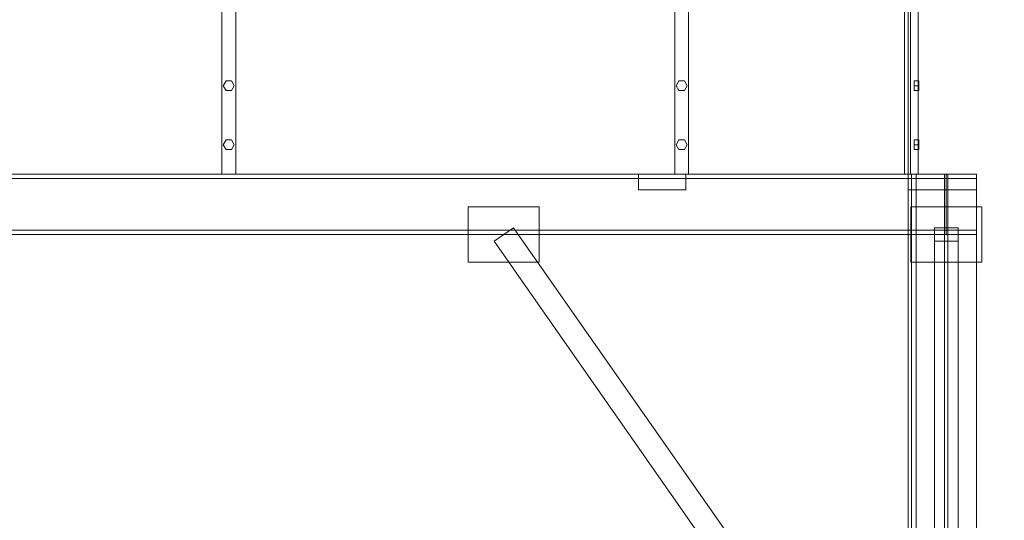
# Model space of a CAD drawing. Header units: millimetres. Extents: x -2233 to 61924, y -68080 to 6847.
# Tile 666 of 1022: x 2543 to 5043, y 2421 to 3693. Entities that reach past the tile are written whole.
import ezdxf

# ---------------------------------------------------------------- set-up
doc = ezdxf.new("R2010")
doc.units = ezdxf.units.MM
doc.layers.add('COTAS_P', color=1, linetype='Continuous', lineweight=0)
doc.layers.add('lateral_tolva', color=7, linetype='Continuous', lineweight=0)
doc.dimstyles.new('R19_100', dxfattribs={"dimtxt": 250, "dimasz": 150, "dimexe": 150, "dimexo": 80, "dimgap": 100, "dimtad": 1, "dimtih": 1, "dimtoh": 1, "dimdsep": 46, "dimcen": 0.09, "dimadec": 0, "dimazin": 0, "dimtfac": 1, "dimtdec": 4, "dimtofl": 0, "dimtmove": 0, "dimatfit": 3, "dimfxl": 1, "dimtolj": 1, "dimtzin": 0, "dimarcsym": 0})

# ---------------------------------------------------------------- blocks, each defined once
blk = doc.blocks.new('DIM_R27_1')
at = {"layer": 'COTAS_P'}
for p, q in [((807.3, 1106.7), (9950.7, 3666.7)), ((9950.7, 3666.7), (9794.1, 3669.6)), ((9950.7, 3666.7), (9818.4, 3582.9)), ((10193.4, 2800), (9950.7, 3666.7)), ((807.3, 1106.7), (939.7, 1190.4)), ((1050, 240), (807.3, 1106.7)), ((807.3, 1106.7), (963.9, 1103.8))]:
    blk.add_line(p, q, dxfattribs=at)
blk.add_text('9495 P', height=250, rotation=15.6414, dxfattribs=at).set_placement((5352.1, 2483))

msp = doc.modelspace()

# ---------------------------------------------------------------- linework, layer by layer
at = {"layer": 'lateral_tolva'}
for p, q in [((4799.2, 4300), (4799.2, 3300)), ((4805.2, 3300), (4805.2, 4300)), ((3056.7, 4270), (3056.7, 3300)), ((3091.7, 3300), (3091.7, 4270)), ((4206.7, 4270), (4206.7, 3300)), ((4241.7, 3300), (4241.7, 4270)), ((4789.7, 4270), (4789.7, 3300)), ((4824.7, 3300), (4824.7, 4270)), ((3067.2, 3537.124), (3060.2, 3525)), ((3060.2, 3525), (3067.2, 3512.876)), ((3081.2, 3537.124), (3067.2, 3537.124)), ((3088.2, 3525), (3081.2, 3537.124)), ((3081.2, 3512.876), (3088.2, 3525)), ((4217.2, 3537.124), (4210.2, 3525)), ((4210.2, 3525), (4217.2, 3512.876)), ((4231.2, 3537.124), (4217.2, 3537.124)), ((4238.2, 3525), (4231.2, 3537.124)), ((4231.2, 3512.876), (4238.2, 3525)), ((4814.2, 3525), (4814.2, 3537.124)), ((4814.2, 3537.124), (4826.2, 3537.124)), ((4814.2, 3512.876), (4814.2, 3525)), ((4826.2, 3525), (4814.2, 3525)), ((4826.2, 3525), (4826.2, 3537.124)), ((4826.2, 3525), (4826.2, 3512.876)), ((3067.2, 3512.876), (3081.2, 3512.876)), ((4217.2, 3512.876), (4231.2, 3512.876)), ((4814.2, 3512.876), (4826.2, 3512.876)), ((3067.2, 3387.124), (3060.2, 3375)), ((3060.2, 3375), (3067.2, 3362.876)), ((3081.2, 3387.124), (3067.2, 3387.124)), ((3088.2, 3375), (3081.2, 3387.124)), ((3081.2, 3362.876), (3088.2, 3375)), ((4217.2, 3387.124), (4210.2, 3375)), ((4210.2, 3375), (4217.2, 3362.876)), ((4231.2, 3387.124), (4217.2, 3387.124)), ((4238.2, 3375), (4231.2, 3387.124)), ((4231.2, 3362.876), (4238.2, 3375)), ((4814.2, 3375), (4814.2, 3387.124)), ((4814.2, 3387.124), (4826.2, 3387.124)), ((4814.2, 3362.876), (4814.2, 3375)), ((4826.2, 3375), (4814.2, 3375)), ((4826.2, 3375), (4826.2, 3387.124)), ((4826.2, 3375), (4826.2, 3362.876)), ((3067.2, 3362.876), (3081.2, 3362.876)), ((4217.2, 3362.876), (4231.2, 3362.876)), ((4814.2, 3362.876), (4826.2, 3362.876)), ((1252.7, 3300), (4895.7, 3300)), ((1349.2, 3300), (4799.2, 3300)), ((3056.7, 3300), (3091.7, 3300)), ((4114.2, 3300), (4234.2, 3300)), ((4114.2, 3260), (4114.2, 3300)), ((4206.7, 3300), (4241.7, 3300)), ((4234.2, 3260), (4234.2, 3300)), ((4789.7, 3300), (4824.7, 3300)), ((4799.2, 3300), (4799.2, 2400)), ((4799.2, 3300), (4807.2, 3300)), ((4799.2, 3300), (4805.2, 3300)), ((4799.2, 3300), (4972.2, 3300)), ((4799.2, 3300), (4799.2, 3260)), ((4807.2, 2400), (4807.2, 3300)), ((4972.2, 3300), (4819.2, 3300)), ((4819.2, 3300), (4819.2, 20)), ((4819.2, 3289), (4819.2, 3300)), ((4899.7, 3300), (4891.7, 3300)), ((4891.7, 3300), (4891.7, 20)), ((4895.7, 3289), (4895.7, 3300)), ((4899.7, 20), (4899.7, 3300)), ((4972.2, 20), (4972.2, 3300)), ((4972.2, 3289), (4972.2, 3300)), ((4972.2, 3260), (4972.2, 3300)), ((1252.7, 3289), (4895.7, 3289)), ((4972.2, 3289), (4819.2, 3289)), ((4899.7, 3289), (4891.7, 3289)), ((4891.7, 3158), (4891.7, 3289)), ((4895.7, 3158), (4895.7, 3289)), ((4899.7, 3158), (4899.7, 3289)), ((4114.2, 3260), (4234.2, 3260)), ((4799.2, 3260), (4972.2, 3260)), ((3682.2, 3217), (3862.2, 3217)), ((3682.2, 3217), (3682.2, 3077)), ((3862.2, 3077), (3862.2, 3217)), ((4805.7, 3217), (4985.7, 3217)), ((4805.7, 3217), (4805.7, 3077)), ((4985.7, 3077), (4985.7, 3217)), ((1252.7, 3158), (4895.7, 3158)), ((3747.616, 3129.806), (3796.784, 3164.194)), ((4843.784, 1667.194), (3796.784, 3164.194)), ((4972.2, 3158), (4819.2, 3158)), ((4819.2, 3147), (4819.2, 3158)), ((4925.7, 3164.194), (4865.7, 3164.194)), ((4865.7, 3164.194), (4865.7, 1667.194)), ((4865.7, 3164.194), (4865.7, 3129.806)), ((4899.7, 3158), (4891.7, 3158)), ((4895.7, 3147), (4895.7, 3158)), ((4925.7, 1667.194), (4925.7, 3164.194)), ((4925.7, 3129.806), (4925.7, 3164.194)), ((4972.2, 3147), (4972.2, 3158)), ((1252.7, 3147), (4895.7, 3147)), ((4794.616, 1632.806), (3747.616, 3129.806)), ((4972.2, 3147), (4819.2, 3147)), ((4865.7, 1632.806), (4865.7, 3129.806)), ((4865.7, 3129.806), (4925.7, 3129.806)), ((4925.7, 3129.806), (4925.7, 1632.806)), ((3682.2, 3077), (3862.2, 3077)), ((4805.7, 3077), (4985.7, 3077))]:
    msp.add_line(p, q, dxfattribs=at)

# ---------------------------------------------------------------- dimensions: what is measured, and where the dimension line sits
at = {"layer": 'COTAS_P'}
dim = msp.add_aligned_dim(p1=(1050, 240), p2=(10193.381, 2800), distance=900, text='<> P', dimstyle='R19_100', dxfattribs=at)
dim.commit()
dim.dimension.update_dxf_attribs({"geometry": 'DIM_R27_1', "text_midpoint": (5379.037, 2386.671)})

doc.saveas('drawing.dxf')
